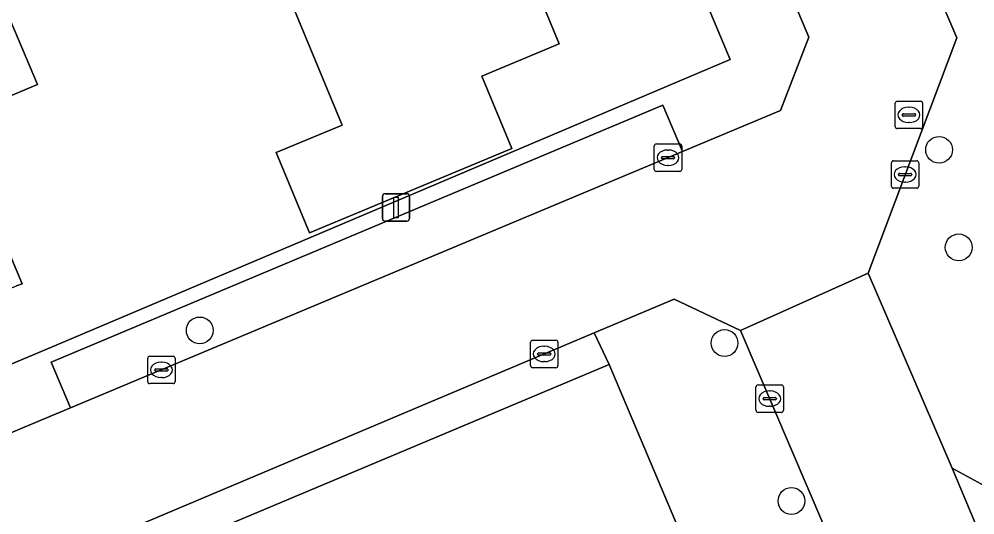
# Model space of a CAD drawing. Extents: x 157767 to 159172, y 387839 to 389425.
# Drawn here: x 158842.93 to 158877.81, y 388330.67 to 388348.76 of the extents above; entities that cross this region are included whole.
import ezdxf

# ---------------------------------------------------------------- set-up
doc = ezdxf.new("R2010")
doc.units = 0
for name, color, linetype in [('IMGEO_Boom', 7, 'Continuous'), ('IMGEO_Erf', 7, 'Continuous'), ('IMGEO_Kolk', 7, 'Continuous'), ('IMGEO_Lichtmast', 7, 'Continuous'), ('IMGEO_Muur', 7, 'Continuous'), ('IMGEO_Pand', 7, 'Continuous'), ('IMGEO_Parkeervlak_open', 7, 'Continuous'), ('IMGEO_Rijbaan_lokaal_open', 7, 'Continuous'), ('IMGEO_Rioolput', 7, 'Continuous'), ('IMGEO_Voetpad_open', 7, 'Continuous')]:
    doc.layers.add(name, color=color, linetype=linetype)

msp = doc.modelspace()

# ---------------------------------------------------------------- linework, layer by layer
at = {"layer": 'IMGEO_Boom'}
for centre in [(158876.508, 388343.993), (158877.225, 388340.433), (158849.525, 388337.403), (158868.678, 388336.942), (158871.121, 388331.18)]:
    msp.add_circle(centre, 0.489, dxfattribs=at)
at = {"layer": 'IMGEO_Erf'}
for points in [[(158834.401, 388332.713), (158843.883, 388336.691), (158853.592, 388340.805), (158868.881, 388347.284), (158838.652, 388419.211)], [(158841.006, 388358.423), (158843.306, 388352.896), (158841.213, 388352.025), (158843.602, 388346.377), (158840.531, 388345.089), (158843.039, 388339.109), (158842.839, 388339.025)], [(158861.312, 388351.066), (158862.646, 388347.86), (158859.821, 388346.684), (158860.92, 388344.044), (158853.534, 388340.97), (158852.316, 388343.897), (158854.722, 388344.898), (158852.92, 388349.229)], [(158839.522, 388296.299), (158843.816, 388298.093), (158843.877, 388297.945), (158844.894, 388295.509), (158847.199, 388296.524), (158846.047, 388299.283), (158850.396, 388301.098), (158854.948, 388302.999), (158856.039, 388300.383), (158858.177, 388301.266), (158857.115, 388303.809), (158861.653, 388305.703), (158862.721, 388303.143), (158868.182, 388305.399), (158866.732, 388308.875), (158865.295, 388312.319), (158871.355, 388314.846), (158872.793, 388311.398), (158874.241, 388307.926), (158876.076, 388308.691), (158873.158, 388315.598), (158869.927, 388323.243), (158864.471, 388336.155), (158814.921, 388315.336)]]:
    msp.add_lwpolyline(points, dxfattribs=at)
at = {"layer": 'IMGEO_Kolk'}
for p, q in [((158866.114, 388343.28), (158866.114, 388344.132)), ((158866.189, 388344.206), (158867.041, 388344.206)), ((158867.115, 388344.132), (158867.115, 388343.28)), ((158866.373, 388343.7), (158866.373, 388343.712)), ((158866.416, 388343.749), (158866.814, 388343.749)), ((158866.602, 388343.986), (158866.627, 388343.986)), ((158866.857, 388343.712), (158866.857, 388343.7)), ((158866.811, 388343.663), (158866.413, 388343.663)), ((158866.625, 388343.426), (158866.6, 388343.426)), ((158874.767, 388342.666), (158874.767, 388343.518)), ((158874.842, 388343.592), (158875.694, 388343.592)), ((158875.255, 388343.372), (158875.28, 388343.372)), ((158875.768, 388343.518), (158875.768, 388342.666)), ((158867.041, 388343.206), (158866.189, 388343.206)), ((158875.026, 388343.086), (158875.026, 388343.098)), ((158875.464, 388343.049), (158875.066, 388343.049)), ((158875.069, 388343.135), (158875.467, 388343.135)), ((158875.51, 388343.098), (158875.51, 388343.086)), ((158875.278, 388342.812), (158875.253, 388342.812)), ((158875.694, 388342.592), (158874.842, 388342.592)), ((158861.598, 388336.118), (158861.598, 388336.97)), ((158861.673, 388337.044), (158862.525, 388337.044)), ((158862.086, 388336.824), (158862.111, 388336.824)), ((158862.599, 388336.97), (158862.599, 388336.118)), ((158847.625, 388335.536), (158847.625, 388336.388)), ((158847.7, 388336.462), (158848.552, 388336.462)), ((158848.626, 388336.388), (158848.626, 388335.536)), ((158861.857, 388336.538), (158861.857, 388336.55)), ((158862.295, 388336.501), (158861.897, 388336.501)), ((158861.9, 388336.587), (158862.298, 388336.587)), ((158862.341, 388336.55), (158862.341, 388336.538)), ((158848.113, 388336.242), (158848.138, 388336.242)), ((158862.525, 388336.044), (158861.673, 388336.044)), ((158862.109, 388336.264), (158862.084, 388336.264)), ((158847.884, 388335.956), (158847.884, 388335.968)), ((158848.322, 388335.919), (158847.924, 388335.919)), ((158847.927, 388336.005), (158848.325, 388336.005)), ((158848.136, 388335.682), (158848.111, 388335.682)), ((158848.368, 388335.968), (158848.368, 388335.956)), ((158848.552, 388335.462), (158847.7, 388335.462)), ((158869.826, 388334.488), (158869.826, 388335.34)), ((158869.901, 388335.414), (158870.753, 388335.414)), ((158870.827, 388335.34), (158870.827, 388334.488)), ((158870.314, 388335.194), (158870.339, 388335.194)), ((158870.085, 388334.908), (158870.085, 388334.92)), ((158870.523, 388334.871), (158870.125, 388334.871)), ((158870.128, 388334.957), (158870.526, 388334.957)), ((158870.337, 388334.634), (158870.312, 388334.634)), ((158870.569, 388334.92), (158870.569, 388334.908)), ((158870.753, 388334.414), (158869.901, 388334.414))]:
    msp.add_line(p, q, dxfattribs=at)
for points in [[(158866.114, 388343.28), (158866.114, 388344.132)], [(158866.189, 388344.206), (158867.041, 388344.206)], [(158867.115, 388344.132), (158867.115, 388343.28)], [(158874.767, 388342.666), (158874.767, 388343.518)], [(158874.842, 388343.592), (158875.694, 388343.592)], [(158875.768, 388343.518), (158875.768, 388342.666)], [(158867.041, 388343.206), (158866.189, 388343.206)], [(158875.694, 388342.592), (158874.842, 388342.592)], [(158861.598, 388336.118), (158861.598, 388336.97)], [(158861.673, 388337.044), (158862.525, 388337.044)], [(158862.599, 388336.97), (158862.599, 388336.118)], [(158847.625, 388335.536), (158847.625, 388336.388)], [(158847.7, 388336.462), (158848.552, 388336.462)], [(158848.626, 388336.388), (158848.626, 388335.536)], [(158862.525, 388336.044), (158861.673, 388336.044)], [(158848.552, 388335.462), (158847.7, 388335.462)], [(158869.826, 388334.488), (158869.826, 388335.34)], [(158869.901, 388335.414), (158870.753, 388335.414)], [(158870.827, 388335.34), (158870.827, 388334.488)], [(158870.753, 388334.414), (158869.901, 388334.414)]]:
    msp.add_lwpolyline(points, dxfattribs=at)
for centre, radius, start, end in [((158866.191, 388344.13), 0.0765, 91.552, 178.448), ((158866.191, 388344.13), 0.0765, 91.552, 178.448), ((158867.039, 388344.13), 0.0765, 1.552, 88.448), ((158867.039, 388344.13), 0.0765, 1.552, 88.448), ((158866.413, 388343.709), 0.0403, 85.8775, 175.7526), ((158866.41, 388343.699), 0.0366, 178.938, 274.7102), ((158866.814, 388343.706), 0.043, 264.8664, 352.4533), ((158866.818, 388343.711), 0.0386, 1.7309, 96.639), ((158874.844, 388343.516), 0.0765, 91.552, 178.448), ((158874.844, 388343.516), 0.0765, 91.552, 178.448), ((158875.692, 388343.516), 0.0765, 1.552, 88.448), ((158875.692, 388343.516), 0.0765, 1.552, 88.448), ((158866.191, 388343.282), 0.0765, 181.552, 268.448), ((158866.191, 388343.282), 0.0765, 181.552, 268.448), ((158867.039, 388343.282), 0.0765, 271.552, 358.448), ((158867.039, 388343.282), 0.0765, 271.552, 358.448), ((158875.066, 388343.095), 0.0403, 85.8775, 175.7526), ((158875.063, 388343.085), 0.0366, 178.938, 274.7102), ((158875.467, 388343.092), 0.043, 264.8664, 352.4533), ((158875.471, 388343.097), 0.0386, 1.7309, 96.639), ((158874.844, 388342.668), 0.0765, 181.552, 268.448), ((158874.844, 388342.668), 0.0765, 181.552, 268.448), ((158875.692, 388342.668), 0.0765, 271.552, 358.448), ((158875.692, 388342.668), 0.0765, 271.552, 358.448), ((158861.675, 388336.968), 0.0765, 91.552, 178.448), ((158861.675, 388336.968), 0.0765, 91.552, 178.448), ((158862.523, 388336.968), 0.0765, 1.552, 88.448), ((158862.523, 388336.968), 0.0765, 1.552, 88.448), ((158847.702, 388336.386), 0.0765, 91.552, 178.448), ((158847.702, 388336.386), 0.0765, 91.552, 178.448), ((158848.55, 388336.386), 0.0765, 1.552, 88.448), ((158848.55, 388336.386), 0.0765, 1.552, 88.448), ((158861.897, 388336.547), 0.0403, 85.8775, 175.7526), ((158861.894, 388336.537), 0.0366, 178.938, 274.7102), ((158862.298, 388336.544), 0.043, 264.8664, 352.4533), ((158862.302, 388336.549), 0.0386, 1.7309, 96.639), ((158861.675, 388336.12), 0.0765, 181.552, 268.448), ((158861.675, 388336.12), 0.0765, 181.552, 268.448), ((158862.523, 388336.12), 0.0765, 271.552, 358.448), ((158862.523, 388336.12), 0.0765, 271.552, 358.448), ((158847.924, 388335.965), 0.0403, 85.8775, 175.7526), ((158847.921, 388335.955), 0.0366, 178.938, 274.7102), ((158848.325, 388335.962), 0.043, 264.8664, 352.4533), ((158848.329, 388335.967), 0.0386, 1.7309, 96.639), ((158847.702, 388335.538), 0.0765, 181.552, 268.448), ((158847.702, 388335.538), 0.0765, 181.552, 268.448), ((158848.55, 388335.538), 0.0765, 271.552, 358.448), ((158848.55, 388335.538), 0.0765, 271.552, 358.448), ((158869.903, 388335.338), 0.0765, 91.552, 178.448), ((158869.903, 388335.338), 0.0765, 91.552, 178.448), ((158870.751, 388335.338), 0.0765, 1.552, 88.448), ((158870.751, 388335.338), 0.0765, 1.552, 88.448), ((158870.125, 388334.917), 0.0403, 85.8775, 175.7526), ((158870.122, 388334.907), 0.0366, 178.938, 274.7102), ((158870.526, 388334.914), 0.043, 264.8664, 352.4533), ((158870.53, 388334.919), 0.0386, 1.7309, 96.639), ((158869.903, 388334.49), 0.0765, 181.552, 268.448), ((158869.903, 388334.49), 0.0765, 181.552, 268.448), ((158870.751, 388334.49), 0.0765, 271.552, 358.448), ((158870.751, 388334.49), 0.0765, 271.552, 358.448)]:
    msp.add_arc(centre, radius, start, end, dxfattribs=at)
for centre, major_axis, ratio, start_param, end_param in [((158866.601, 388343.706), (-0.387, 0.002), 0.722429, 4.712389, 7.853982), ((158866.626, 388343.706), (-0.39, 0.002), 0.717154, 1.570796, 4.712389), ((158875.254, 388343.092), (-0.387, 0.002), 0.722429, 4.712389, 7.853982), ((158875.279, 388343.092), (-0.39, 0.002), 0.717154, 1.570796, 4.712389), ((158862.085, 388336.544), (-0.387, 0.002), 0.722429, 4.712389, 7.853982), ((158862.11, 388336.544), (-0.39, 0.002), 0.717154, 1.570796, 4.712389), ((158848.112, 388335.962), (-0.387, 0.002), 0.722429, 4.712389, 7.853982), ((158848.137, 388335.962), (-0.39, 0.002), 0.717154, 1.570796, 4.712389), ((158870.313, 388334.914), (-0.387, 0.002), 0.722429, 4.712389, 7.853982), ((158870.338, 388334.914), (-0.39, 0.002), 0.717154, 1.570796, 4.712389)]:
    msp.add_ellipse(centre, major_axis=major_axis, ratio=ratio, start_param=start_param, end_param=end_param, dxfattribs=at)
at = {"layer": 'IMGEO_Lichtmast'}
for p, q in [((158856.192, 388341.49), (158856.192, 388342.29)), ((158856.192, 388342.29), (158856.192, 388341.49)), ((158856.292, 388342.39), (158857.082, 388342.39)), ((158857.082, 388342.39), (158856.292, 388342.39)), ((158857.182, 388342.29), (158857.182, 388341.49)), ((158857.182, 388341.49), (158857.182, 388342.29)), ((158857.082, 388341.39), (158856.292, 388341.39)), ((158856.292, 388341.39), (158857.082, 388341.39))]:
    msp.add_line(p, q, dxfattribs=at)
msp.add_lwpolyline([(158856.612, 388342.265), (158856.762, 388342.265), (158856.762, 388341.515), (158856.612, 388341.515), (158856.612, 388342.265)], dxfattribs=at)
for centre, start, end in [((158856.292, 388342.29), 90, 180), ((158856.292, 388342.29), 90, 180), ((158857.082, 388342.29), 0, 90), ((158857.082, 388342.29), 360, 90), ((158856.292, 388341.49), 180, 270), ((158856.292, 388341.49), 180, 270), ((158857.082, 388341.49), 270, 0), ((158857.082, 388341.49), 270, 0)]:
    msp.add_arc(centre, 0.1, start, end, dxfattribs=at)
at = {"layer": 'IMGEO_Muur'}
msp.add_lwpolyline([(158853.592, 388340.805), (158843.883, 388336.691)], dxfattribs=at)
at = {"layer": 'IMGEO_Pand'}
for points in [[(158853.79, 388350.766), (158852.503, 388350.231), (158852.92, 388349.229), (158854.722, 388344.898), (158852.316, 388343.897), (158853.534, 388340.97), (158860.92, 388344.044), (158859.821, 388346.684), (158862.646, 388347.86), (158861.312, 388351.066), (158863.997, 388352.183), (158862.992, 388354.598)], [(158838.563, 388344.333), (158840.531, 388345.089), (158843.602, 388346.377), (158841.213, 388352.025), (158836.23, 388349.951)], [(158838.563, 388344.333), (158836.946, 388343.654), (158839.478, 388337.616), (158842.839, 388339.025), (158843.039, 388339.109), (158840.531, 388345.089)]]:
    msp.add_lwpolyline(points, close=True, dxfattribs=at)
at = {"layer": 'IMGEO_Parkeervlak_open'}
msp.add_lwpolyline([(158844.805, 388334.58), (158867.141, 388343.929), (158866.429, 388345.624), (158844.104, 388336.251)], close=True, dxfattribs=at)
at = {"layer": 'IMGEO_Rijbaan_lokaal_open'}
msp.add_lwpolyline([(158877.15, 388348.079), (158876.369, 388349.934), (158868.934, 388367.603), (158868.903, 388367.676), (158861.255, 388385.851), (158860.95, 388386.576), (158856.353, 388384.641), (158870.521, 388351.022), (158871.751, 388348.104), (158870.725, 388345.429), (158867.141, 388343.929), (158844.805, 388334.58), (158816.122, 388322.575), (158818.069, 388317.962), (158863.926, 388337.315), (158866.837, 388338.544), (158869.266, 388337.403), (158873.925, 388339.494)], close=True, dxfattribs=at)
for points in [[(158933.898, 388353.747), (158906.669, 388342.353), (158887.068, 388334.151), (158885.885, 388333.656), (158879.529, 388330.996), (158876.988, 388332.381), (158879.641, 388326.056), (158887.633, 388329.402), (158889.672, 388330.256), (158894.704, 388332.364), (158906.686, 388337.381), (158911.675, 388339.47), (158917.799, 388342.034), (158922.834, 388344.143), (158928.936, 388346.698)], [(158907.853, 388258.243), (158905.327, 388258.798), (158904.931, 388259.705), (158894.993, 388283.005), (158890.42, 388293.888), (158878.449, 388322.427), (158878.181, 388323.066), (158879.641, 388326.056), (158876.988, 388332.381), (158873.925, 388339.494), (158869.266, 388337.403), (158872.301, 388330.286), (158870.99, 388327.245), (158874.379, 388318.905), (158874.805, 388317.855), (158884.057, 388295.857), (158884.536, 388294.722), (158894.573, 388270.936), (158895.026, 388269.861), (158903.042, 388250.864), (158904.614, 388251.523), (158905.253, 388250), (158913.965, 388229.22)]]:
    msp.add_lwpolyline(points, dxfattribs=at)
at = {"layer": 'IMGEO_Rioolput'}
for p, q in [((158874.907, 388344.841), (158874.907, 388345.693)), ((158874.982, 388345.767), (158875.834, 388345.767)), ((158875.395, 388345.547), (158875.42, 388345.547)), ((158875.908, 388345.693), (158875.908, 388344.841)), ((158875.166, 388345.261), (158875.166, 388345.273)), ((158875.604, 388345.224), (158875.206, 388345.224)), ((158875.209, 388345.31), (158875.607, 388345.31)), ((158875.65, 388345.273), (158875.65, 388345.261)), ((158875.834, 388344.767), (158874.982, 388344.767)), ((158875.418, 388344.987), (158875.393, 388344.987))]:
    msp.add_line(p, q, dxfattribs=at)
for points in [[(158874.907, 388344.841), (158874.907, 388345.693)], [(158874.982, 388345.767), (158875.834, 388345.767)], [(158875.908, 388345.693), (158875.908, 388344.841)], [(158875.834, 388344.767), (158874.982, 388344.767)]]:
    msp.add_lwpolyline(points, dxfattribs=at)
for centre, radius, start, end in [((158874.984, 388345.691), 0.0765, 91.552, 178.448), ((158874.984, 388345.691), 0.0765, 91.552, 178.448), ((158875.832, 388345.691), 0.0765, 1.552, 88.448), ((158875.832, 388345.691), 0.0765, 1.552, 88.448), ((158875.206, 388345.27), 0.0403, 85.8775, 175.7526), ((158875.203, 388345.26), 0.0366, 178.938, 274.7102), ((158875.607, 388345.267), 0.043, 264.8664, 352.4533), ((158875.611, 388345.272), 0.0386, 1.7309, 96.639), ((158874.984, 388344.843), 0.0765, 181.552, 268.448), ((158874.984, 388344.843), 0.0765, 181.552, 268.448), ((158875.832, 388344.843), 0.0765, 271.552, 358.448), ((158875.832, 388344.843), 0.0765, 271.552, 358.448)]:
    msp.add_arc(centre, radius, start, end, dxfattribs=at)
for centre, major_axis, ratio, start_param, end_param in [((158875.394, 388345.267), (-0.387, 0.002), 0.722429, 4.712389, 7.853982), ((158875.419, 388345.267), (-0.39, 0.002), 0.717154, 1.570796, 4.712389)]:
    msp.add_ellipse(centre, major_axis=major_axis, ratio=ratio, start_param=start_param, end_param=end_param, dxfattribs=at)
at = {"layer": 'IMGEO_Voetpad_open'}
for points in [[(158838.652, 388419.211), (158868.881, 388347.284), (158853.592, 388340.805), (158843.883, 388336.691), (158834.401, 388332.713)], [(158816.122, 388322.575), (158844.805, 388334.58), (158844.104, 388336.251), (158866.429, 388345.624), (158867.141, 388343.929), (158870.725, 388345.429), (158871.751, 388348.104), (158870.521, 388351.022), (158868.839, 388350.328), (158840.615, 388417.244)], [(158884.057, 388295.857), (158874.805, 388317.855), (158873.696, 388317.391), (158873.27, 388318.441), (158874.379, 388318.905), (158870.99, 388327.245), (158872.301, 388330.286), (158869.266, 388337.403), (158866.837, 388338.544), (158863.926, 388337.315), (158864.471, 388336.155), (158869.927, 388323.243), (158873.158, 388315.598), (158876.076, 388308.691), (158876.66, 388307.31)]]:
    msp.add_lwpolyline(points, dxfattribs=at)
for points in [[(158878.652, 388350.839), (158874.528, 388360.59), (158871.139, 388368.602), (158868.903, 388367.676), (158868.934, 388367.603), (158876.369, 388349.934), (158877.15, 388348.079), (158873.925, 388339.494), (158876.988, 388332.381), (158879.529, 388330.996), (158885.885, 388333.656), (158884.896, 388336.062)], [(158864.471, 388336.155), (158863.926, 388337.315), (158818.069, 388317.962), (158815.526, 388316.889), (158813.477, 388316.024), (158814.962, 388312.597), (158815.889, 388313.028), (158814.921, 388315.336)]]:
    msp.add_lwpolyline(points, close=True, dxfattribs=at)

doc.saveas('drawing.dxf')
